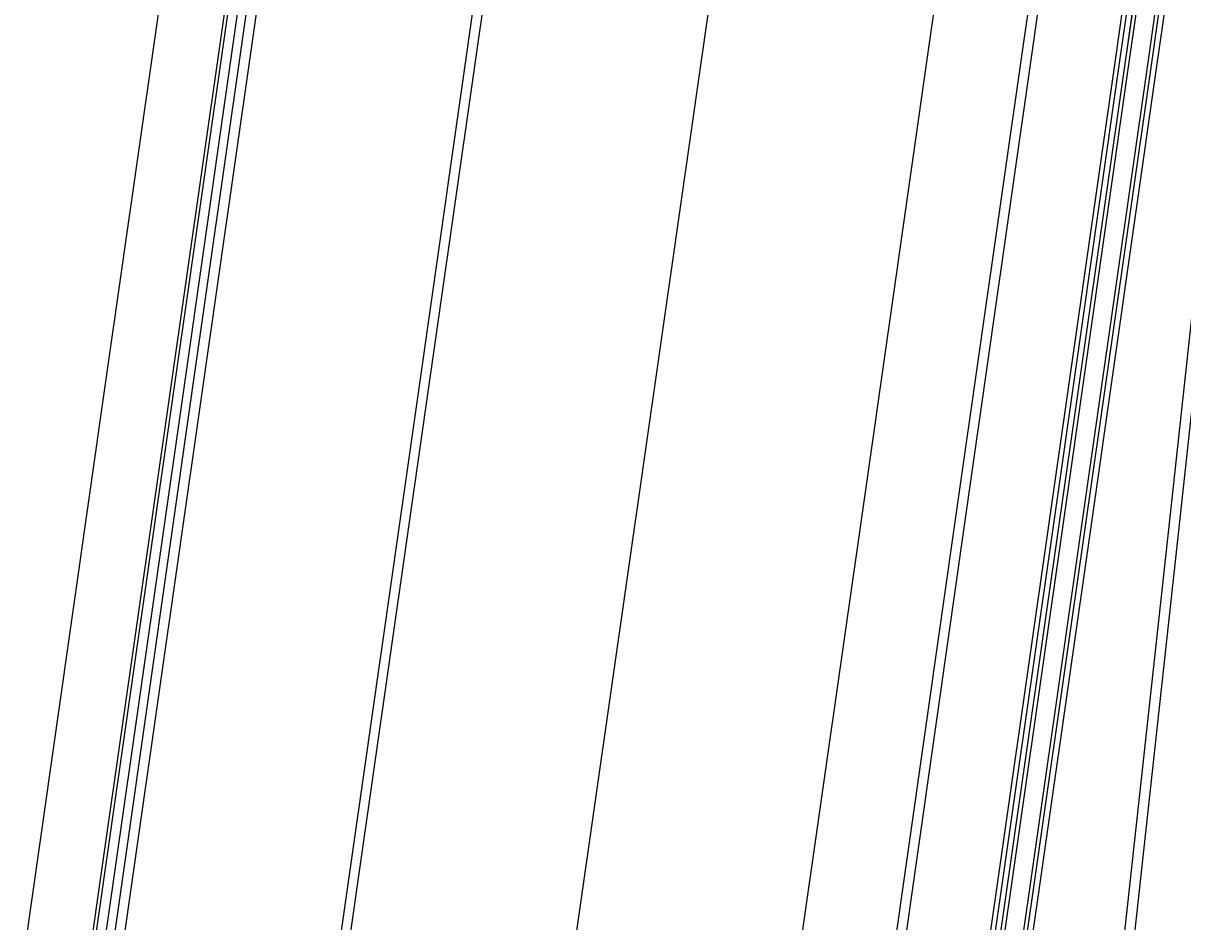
# Model space of a CAD drawing. Extents: x 1797478 to 1808916, y 246529 to 250952.
# Drawn here: x 1797775.5 to 1797837.8, y 248726.7 to 248775 of the extents above; entities that cross this region are included whole.
import ezdxf

# ---------------------------------------------------------------- set-up
doc = ezdxf.new("R2010")
doc.units = 0
for name, color, linetype in [('1', 7, 'Continuous'), ('DRAINAGE', 7, 'Continuous'), ('EDPV-LINE', 7, 'Continuous'), ('SHDR-UPAV', 7, 'Continuous')]:
    doc.layers.add(name, color=color, linetype=linetype)

msp = doc.modelspace()

# ---------------------------------------------------------------- linework, layer by layer
for points in [[(1797786.901, 248426.309), (1797789.935, 248451.127), (1797793.041, 248475.936), (1797796.219, 248500.737), (1797799.47, 248525.527), (1797802.792, 248550.309), (1797806.187, 248575.08), (1797808.709, 248593.146), (1797809.654, 248599.841), (1797813.187, 248624.592), (1797816.728, 248649.34), (1797820.269, 248674.088), (1797821.861, 248685.213), (1797823.81, 248698.836), (1797827.351, 248723.584), (1797830.892, 248748.332), (1797834.432, 248773.08), (1797835.033, 248777.276), (1797837.969, 248797.828), (1797841.506, 248822.577), (1797845.042, 248847.326)], [(1797787.199, 248426.273), (1797790.233, 248451.09), (1797793.339, 248475.899), (1797796.517, 248500.698), (1797799.767, 248525.488), (1797803.09, 248550.268), (1797806.484, 248575.039), (1797809.006, 248593.104), (1797809.951, 248599.799), (1797813.484, 248624.55), (1797817.025, 248649.298), (1797820.566, 248674.046), (1797822.158, 248685.171), (1797824.107, 248698.794), (1797827.648, 248723.542), (1797831.189, 248748.289), (1797834.729, 248773.037), (1797835.33, 248777.233), (1797838.266, 248797.786), (1797841.803, 248822.535), (1797845.339, 248847.283)], [(1797787.225, 248426.27), (1797790.259, 248451.087), (1797793.365, 248475.895), (1797796.543, 248500.695), (1797799.794, 248525.484), (1797803.116, 248550.265), (1797806.51, 248575.035), (1797809.032, 248593.1), (1797809.977, 248599.796), (1797813.505, 248624.547), (1797817.041, 248649.295), (1797820.577, 248674.044), (1797822.167, 248685.17), (1797824.113, 248698.793), (1797827.65, 248723.541), (1797831.186, 248748.29), (1797834.722, 248773.039), (1797835.322, 248777.235), (1797838.258, 248797.787), (1797841.794, 248822.536), (1797845.33, 248847.284)], [(1797787.432, 248426.245), (1797790.466, 248451.061), (1797793.572, 248475.869), (1797796.75, 248500.668), (1797800, 248525.457), (1797803.323, 248550.237), (1797806.717, 248575.007), (1797809.239, 248593.071), (1797810.183, 248599.767), (1797813.711, 248624.517), (1797817.247, 248649.266), (1797820.784, 248674.014), (1797822.373, 248685.14), (1797824.32, 248698.763), (1797827.856, 248723.512), (1797831.392, 248748.26), (1797834.928, 248773.009), (1797835.528, 248777.205), (1797838.464, 248797.758), (1797842.001, 248822.506), (1797845.537, 248847.255)], [(1797788.425, 248426.125), (1797791.459, 248450.939), (1797794.564, 248475.743), (1797797.742, 248500.539), (1797800.992, 248525.326), (1797804.314, 248550.102), (1797807.707, 248574.87), (1797810.229, 248592.932), (1797811.173, 248599.627), (1797814.701, 248624.376), (1797818.237, 248649.124), (1797821.773, 248673.873), (1797823.363, 248684.999), (1797825.31, 248698.622), (1797828.846, 248723.37), (1797832.382, 248748.119), (1797835.918, 248772.868), (1797836.518, 248777.064), (1797839.454, 248797.616), (1797842.99, 248822.365), (1797846.527, 248847.114)], [(1797788.624, 248426.101), (1797791.657, 248450.914), (1797794.763, 248475.718), (1797797.94, 248500.513), (1797801.19, 248525.299), (1797804.512, 248550.076), (1797807.905, 248574.842), (1797810.427, 248592.904), (1797811.371, 248599.599), (1797814.899, 248624.347), (1797818.435, 248649.096), (1797821.971, 248673.845), (1797823.561, 248684.97), (1797825.508, 248698.593), (1797829.044, 248723.342), (1797832.58, 248748.091), (1797836.116, 248772.839), (1797836.716, 248777.035), (1797839.652, 248797.588), (1797843.188, 248822.337), (1797846.725, 248847.085)], [(1797788.921, 248426.065), (1797791.955, 248450.877), (1797795.06, 248475.681), (1797798.238, 248500.475), (1797801.487, 248525.26), (1797804.809, 248550.035), (1797808.203, 248574.801), (1797810.724, 248592.862), (1797811.668, 248599.557), (1797815.196, 248624.305), (1797818.732, 248649.054), (1797822.268, 248673.802), (1797823.858, 248684.928), (1797825.805, 248698.551), (1797829.341, 248723.3), (1797832.877, 248748.048), (1797836.413, 248772.797), (1797837.013, 248776.993), (1797839.949, 248797.546), (1797843.485, 248822.294), (1797847.022, 248847.043)], [(1797801.764, 248424.514), (1797804.472, 248449.328), (1797807.179, 248474.145), (1797809.887, 248498.965), (1797812.595, 248523.787), (1797815.304, 248548.613), (1797818.013, 248573.442), (1797819.99, 248591.559), (1797820.723, 248598.276), (1797823.435, 248623.128), (1797826.147, 248647.994), (1797828.86, 248672.861), (1797830.079, 248684.039), (1797831.572, 248697.727), (1797834.285, 248722.593), (1797836.997, 248747.46), (1797839.709, 248772.326), (1797840.169, 248776.542), (1797842.422, 248797.192), (1797845.134, 248822.059), (1797847.847, 248846.925)], [(1797739.261, 248432.063), (1797742.312, 248457.019), (1797745.436, 248481.967), (1797748.632, 248506.905), (1797751.9, 248531.835), (1797755.241, 248556.754), (1797758.655, 248581.664), (1797761.191, 248599.83), (1797762.141, 248606.564), (1797765.926, 248631.345), (1797769.462, 248656.094), (1797772.998, 248680.842), (1797774.588, 248691.968), (1797776.534, 248705.591), (1797780.07, 248730.34), (1797783.607, 248755.088), (1797787.143, 248779.837), (1797787.742, 248784.033), (1797790.679, 248804.585), (1797794.215, 248829.334)], [(1797739.778, 248432), (1797742.829, 248456.955), (1797745.952, 248481.902), (1797749.148, 248506.839), (1797752.417, 248531.766), (1797755.757, 248556.684), (1797759.171, 248581.592), (1797761.706, 248599.758), (1797762.656, 248606.491), (1797766.441, 248631.271), (1797769.977, 248656.02), (1797773.514, 248680.769), (1797775.103, 248691.894), (1797777.05, 248705.517), (1797780.586, 248730.266), (1797784.122, 248755.014), (1797787.658, 248779.763), (1797788.258, 248783.959), (1797791.194, 248804.512), (1797794.731, 248829.26)], [(1797740.237, 248431.945), (1797743.287, 248456.899), (1797746.411, 248481.843), (1797749.606, 248506.779), (1797752.875, 248531.705), (1797756.215, 248556.622), (1797759.628, 248581.529), (1797762.164, 248599.693), (1797763.114, 248606.426), (1797766.899, 248631.206), (1797770.435, 248655.955), (1797773.971, 248680.703), (1797775.561, 248691.829), (1797777.507, 248705.452), (1797781.043, 248730.2), (1797784.58, 248754.949), (1797788.116, 248779.698), (1797788.715, 248783.894), (1797791.652, 248804.446), (1797795.188, 248829.195)], [(1797752.199, 248430.5), (1797755.245, 248455.419), (1797758.364, 248480.329), (1797761.555, 248505.23), (1797764.819, 248530.122), (1797768.155, 248555.004), (1797771.563, 248579.876), (1797774.095, 248598.015), (1797775.043, 248604.738), (1797778.823, 248629.502), (1797782.356, 248654.251), (1797785.889, 248679), (1797787.478, 248690.126), (1797789.423, 248703.749), (1797792.956, 248728.498), (1797796.489, 248753.247), (1797800.022, 248777.997), (1797800.621, 248782.193), (1797803.558, 248802.745), (1797807.094, 248827.494)], [(1797752.684, 248430.441), (1797755.731, 248455.359), (1797758.849, 248480.268), (1797762.04, 248505.167), (1797765.304, 248530.057), (1797768.64, 248554.938), (1797772.048, 248579.809), (1797774.58, 248597.947), (1797775.528, 248604.67), (1797779.311, 248629.432), (1797782.847, 248654.181), (1797786.383, 248678.93), (1797787.973, 248690.055), (1797789.919, 248703.678), (1797793.455, 248728.427), (1797796.991, 248753.176), (1797800.528, 248777.924), (1797801.127, 248782.12), (1797804.064, 248802.673), (1797807.6, 248827.422)], [(1797752.684, 248430.441), (1797755.731, 248455.359), (1797758.849, 248480.268), (1797762.04, 248505.167), (1797765.304, 248530.057), (1797768.64, 248554.938), (1797772.048, 248579.809), (1797774.58, 248597.947), (1797775.528, 248604.67), (1797779.311, 248629.432), (1797782.847, 248654.181), (1797786.383, 248678.93), (1797787.973, 248690.055), (1797789.919, 248703.678), (1797793.455, 248728.427), (1797796.991, 248753.176), (1797800.528, 248777.924), (1797801.127, 248782.12), (1797804.064, 248802.673), (1797807.6, 248827.422)], [(1797764.846, 248428.973), (1797767.888, 248453.855), (1797771.002, 248478.728), (1797774.189, 248503.592), (1797777.448, 248528.447), (1797780.779, 248553.293), (1797784.182, 248578.128), (1797786.71, 248596.24), (1797787.657, 248602.954), (1797791.19, 248627.735), (1797794.726, 248652.484), (1797798.262, 248677.232), (1797799.852, 248688.358), (1797801.798, 248701.981), (1797805.335, 248726.73), (1797808.871, 248751.478), (1797812.407, 248776.227), (1797813.006, 248780.423), (1797815.943, 248800.976), (1797819.479, 248825.724)], [(1797764.846, 248428.973), (1797767.888, 248453.855), (1797771.002, 248478.728), (1797774.189, 248503.592), (1797777.448, 248528.447), (1797780.779, 248553.293), (1797784.182, 248578.128), (1797786.71, 248596.24), (1797787.657, 248602.954), (1797791.19, 248627.735), (1797794.726, 248652.484), (1797798.262, 248677.232), (1797799.852, 248688.358), (1797801.798, 248701.981), (1797805.335, 248726.73), (1797808.871, 248751.478), (1797812.407, 248776.227), (1797813.006, 248780.423), (1797815.943, 248800.976), (1797819.479, 248825.724)], [(1797764.846, 248428.973), (1797767.888, 248453.855), (1797771.002, 248478.728), (1797774.189, 248503.592), (1797777.448, 248528.447), (1797780.779, 248553.293), (1797784.182, 248578.128), (1797786.71, 248596.24), (1797787.657, 248602.954), (1797791.19, 248627.735), (1797794.726, 248652.484), (1797798.262, 248677.232), (1797799.852, 248688.358), (1797801.798, 248701.981), (1797805.335, 248726.73), (1797808.871, 248751.478), (1797812.407, 248776.227), (1797813.006, 248780.423), (1797815.943, 248800.976), (1797819.479, 248825.724)], [(1797764.846, 248428.973), (1797767.888, 248453.855), (1797771.002, 248478.728), (1797774.189, 248503.592), (1797777.448, 248528.447), (1797780.779, 248553.293), (1797784.182, 248578.128), (1797786.71, 248596.24), (1797787.657, 248602.954), (1797791.19, 248627.735), (1797794.726, 248652.484), (1797798.262, 248677.232), (1797799.852, 248688.358), (1797801.798, 248701.981), (1797805.335, 248726.73), (1797808.871, 248751.478), (1797812.407, 248776.227), (1797813.006, 248780.423), (1797815.943, 248800.976), (1797819.479, 248825.724)], [(1797776.759, 248427.534), (1797779.797, 248452.381), (1797782.907, 248477.22), (1797786.089, 248502.05), (1797789.343, 248526.87), (1797792.67, 248551.681), (1797796.068, 248576.482), (1797798.593, 248594.569), (1797799.539, 248601.273), (1797803.069, 248626.038), (1797806.605, 248650.786), (1797810.142, 248675.535), (1797811.731, 248686.661), (1797813.678, 248700.284), (1797817.214, 248725.032), (1797820.75, 248749.781), (1797824.286, 248774.53), (1797824.886, 248778.726), (1797827.822, 248799.278), (1797831.359, 248824.027)], [(1797776.759, 248427.534), (1797779.797, 248452.381), (1797782.907, 248477.22), (1797786.089, 248502.05), (1797789.343, 248526.87), (1797792.67, 248551.681), (1797796.068, 248576.482), (1797798.593, 248594.569), (1797799.539, 248601.273), (1797803.069, 248626.038), (1797806.605, 248650.786), (1797810.142, 248675.535), (1797811.731, 248686.661), (1797813.678, 248700.284), (1797817.214, 248725.032), (1797820.75, 248749.781), (1797824.286, 248774.53), (1797824.886, 248778.726), (1797827.822, 248799.278), (1797831.359, 248824.027)], [(1797776.759, 248427.534), (1797779.797, 248452.381), (1797782.907, 248477.22), (1797786.089, 248502.05), (1797789.343, 248526.87), (1797792.67, 248551.681), (1797796.068, 248576.482), (1797798.593, 248594.569), (1797799.539, 248601.273), (1797803.069, 248626.038), (1797806.605, 248650.786), (1797810.142, 248675.535), (1797811.731, 248686.661), (1797813.678, 248700.284), (1797817.214, 248725.032), (1797820.75, 248749.781), (1797824.286, 248774.53), (1797824.886, 248778.726), (1797827.822, 248799.278), (1797831.359, 248824.027)], [(1797776.759, 248427.534), (1797779.797, 248452.381), (1797782.907, 248477.22), (1797786.089, 248502.05), (1797789.343, 248526.87), (1797792.67, 248551.681), (1797796.068, 248576.482), (1797798.593, 248594.569), (1797799.539, 248601.273), (1797803.069, 248626.038), (1797806.605, 248650.786), (1797810.142, 248675.535), (1797811.731, 248686.661), (1797813.678, 248700.284), (1797817.214, 248725.032), (1797820.75, 248749.781), (1797824.286, 248774.53), (1797824.886, 248778.726), (1797827.822, 248799.278), (1797831.359, 248824.027)], [(1797781.723, 248426.934), (1797784.759, 248451.767), (1797787.867, 248476.592), (1797791.048, 248501.407), (1797794.3, 248526.213), (1797797.625, 248551.009), (1797801.021, 248575.796), (1797803.545, 248593.872), (1797804.49, 248600.572), (1797808.019, 248625.331), (1797811.555, 248650.079), (1797815.091, 248674.828), (1797816.681, 248685.953), (1797818.628, 248699.576), (1797822.164, 248724.325), (1797825.7, 248749.074), (1797829.236, 248773.822), (1797829.836, 248778.018), (1797832.772, 248798.571), (1797836.308, 248823.32)], [(1797782.24, 248426.872), (1797785.276, 248451.703), (1797788.384, 248476.526), (1797791.564, 248501.34), (1797794.816, 248526.144), (1797798.141, 248550.939), (1797801.537, 248575.724), (1797804.06, 248593.8), (1797805.005, 248600.499), (1797808.535, 248625.257), (1797812.071, 248650.005), (1797815.607, 248674.754), (1797817.197, 248685.88), (1797819.143, 248699.503), (1797822.679, 248724.251), (1797826.215, 248749), (1797829.752, 248773.749), (1797830.351, 248777.945), (1797833.288, 248798.497), (1797836.824, 248823.246)]]:
    msp.add_lwpolyline(points)
at = {"layer": '1'}
msp.add_lwpolyline([(1797764.846, 248428.973), (1797767.888, 248453.855), (1797771.002, 248478.728), (1797774.189, 248503.592), (1797777.448, 248528.447), (1797780.779, 248553.293), (1797784.182, 248578.128), (1797786.71, 248596.24), (1797787.657, 248602.954), (1797791.19, 248627.735), (1797794.726, 248652.484), (1797798.262, 248677.232), (1797799.852, 248688.358), (1797801.798, 248701.981), (1797805.335, 248726.73), (1797808.871, 248751.478), (1797812.407, 248776.227), (1797813.006, 248780.423), (1797815.943, 248800.976), (1797819.479, 248825.724)], dxfattribs=at)
at = {"layer": 'DRAINAGE'}
for points in [[(1797786.901, 248426.309), (1797789.935, 248451.127), (1797793.041, 248475.936), (1797796.219, 248500.737), (1797799.47, 248525.527), (1797802.792, 248550.309), (1797806.187, 248575.08), (1797808.709, 248593.146), (1797809.654, 248599.841), (1797813.187, 248624.592), (1797816.728, 248649.34), (1797820.269, 248674.088), (1797821.861, 248685.213), (1797823.81, 248698.836), (1797827.351, 248723.584), (1797830.892, 248748.332), (1797834.432, 248773.08), (1797835.033, 248777.276), (1797837.969, 248797.828), (1797841.506, 248822.577), (1797845.042, 248847.326)], [(1797788.921, 248426.065), (1797791.955, 248450.877), (1797795.06, 248475.681), (1797798.238, 248500.475), (1797801.487, 248525.26), (1797804.809, 248550.035), (1797808.203, 248574.801), (1797810.724, 248592.862), (1797811.668, 248599.557), (1797815.196, 248624.305), (1797818.732, 248649.054), (1797822.268, 248673.802), (1797823.858, 248684.928), (1797825.805, 248698.551), (1797829.341, 248723.3), (1797832.877, 248748.048), (1797836.413, 248772.797), (1797837.013, 248776.993), (1797839.949, 248797.546), (1797843.485, 248822.294), (1797847.022, 248847.043)]]:
    msp.add_lwpolyline(points, dxfattribs=at)
at = {"layer": 'EDPV-LINE'}
for points in [[(1797786.901, 248426.309), (1797789.935, 248451.127), (1797793.041, 248475.936), (1797796.219, 248500.737), (1797799.47, 248525.527), (1797802.792, 248550.309), (1797806.187, 248575.08), (1797808.709, 248593.146), (1797809.654, 248599.841), (1797813.187, 248624.592), (1797816.728, 248649.34), (1797820.269, 248674.088), (1797821.861, 248685.213), (1797823.81, 248698.836), (1797827.351, 248723.584), (1797830.892, 248748.332), (1797834.432, 248773.08), (1797835.033, 248777.276), (1797837.969, 248797.828), (1797841.506, 248822.577), (1797845.042, 248847.326)], [(1797788.921, 248426.065), (1797791.955, 248450.877), (1797795.06, 248475.681), (1797798.238, 248500.475), (1797801.487, 248525.26), (1797804.809, 248550.035), (1797808.203, 248574.801), (1797810.724, 248592.862), (1797811.668, 248599.557), (1797815.196, 248624.305), (1797818.732, 248649.054), (1797822.268, 248673.802), (1797823.858, 248684.928), (1797825.805, 248698.551), (1797829.341, 248723.3), (1797832.877, 248748.048), (1797836.413, 248772.797), (1797837.013, 248776.993), (1797839.949, 248797.546), (1797843.485, 248822.294), (1797847.022, 248847.043)], [(1797752.684, 248430.441), (1797755.731, 248455.359), (1797758.849, 248480.268), (1797762.04, 248505.167), (1797765.304, 248530.057), (1797768.64, 248554.938), (1797772.048, 248579.809), (1797774.58, 248597.947), (1797775.528, 248604.67), (1797779.311, 248629.432), (1797782.847, 248654.181), (1797786.383, 248678.93), (1797787.973, 248690.055), (1797789.919, 248703.678), (1797793.455, 248728.427), (1797796.991, 248753.176), (1797800.528, 248777.924), (1797801.127, 248782.12), (1797804.064, 248802.673), (1797807.6, 248827.422)], [(1797752.684, 248430.441), (1797755.731, 248455.359), (1797758.849, 248480.268), (1797762.04, 248505.167), (1797765.304, 248530.057), (1797768.64, 248554.938), (1797772.048, 248579.809), (1797774.58, 248597.947), (1797775.528, 248604.67), (1797779.311, 248629.432), (1797782.847, 248654.181), (1797786.383, 248678.93), (1797787.973, 248690.055), (1797789.919, 248703.678), (1797793.455, 248728.427), (1797796.991, 248753.176), (1797800.528, 248777.924), (1797801.127, 248782.12), (1797804.064, 248802.673), (1797807.6, 248827.422)], [(1797752.684, 248430.441), (1797755.731, 248455.359), (1797758.849, 248480.268), (1797762.04, 248505.167), (1797765.304, 248530.057), (1797768.64, 248554.938), (1797772.048, 248579.809), (1797774.58, 248597.947), (1797775.528, 248604.67), (1797779.311, 248629.432), (1797782.847, 248654.181), (1797786.383, 248678.93), (1797787.973, 248690.055), (1797789.919, 248703.678), (1797793.455, 248728.427), (1797796.991, 248753.176), (1797800.528, 248777.924), (1797801.127, 248782.12), (1797804.064, 248802.673), (1797807.6, 248827.422)], [(1797752.684, 248430.441), (1797755.731, 248455.359), (1797758.849, 248480.268), (1797762.04, 248505.167), (1797765.304, 248530.057), (1797768.64, 248554.938), (1797772.048, 248579.809), (1797774.58, 248597.947), (1797775.528, 248604.67), (1797779.311, 248629.432), (1797782.847, 248654.181), (1797786.383, 248678.93), (1797787.973, 248690.055), (1797789.919, 248703.678), (1797793.455, 248728.427), (1797796.991, 248753.176), (1797800.528, 248777.924), (1797801.127, 248782.12), (1797804.064, 248802.673), (1797807.6, 248827.422)], [(1797776.759, 248427.534), (1797779.797, 248452.381), (1797782.907, 248477.22), (1797786.089, 248502.05), (1797789.343, 248526.87), (1797792.67, 248551.681), (1797796.068, 248576.482), (1797798.593, 248594.569), (1797799.539, 248601.273), (1797803.069, 248626.038), (1797806.605, 248650.786), (1797810.142, 248675.535), (1797811.731, 248686.661), (1797813.678, 248700.284), (1797817.214, 248725.032), (1797820.75, 248749.781), (1797824.286, 248774.53), (1797824.886, 248778.726), (1797827.822, 248799.278), (1797831.359, 248824.027)], [(1797776.759, 248427.534), (1797779.797, 248452.381), (1797782.907, 248477.22), (1797786.089, 248502.05), (1797789.343, 248526.87), (1797792.67, 248551.681), (1797796.068, 248576.482), (1797798.593, 248594.569), (1797799.539, 248601.273), (1797803.069, 248626.038), (1797806.605, 248650.786), (1797810.142, 248675.535), (1797811.731, 248686.661), (1797813.678, 248700.284), (1797817.214, 248725.032), (1797820.75, 248749.781), (1797824.286, 248774.53), (1797824.886, 248778.726), (1797827.822, 248799.278), (1797831.359, 248824.027)]]:
    msp.add_lwpolyline(points, dxfattribs=at)
at = {"layer": 'SHDR-UPAV'}
for points in [[(1797786.687, 248426.335), (1797789.721, 248451.153), (1797792.828, 248475.963), (1797796.006, 248500.764), (1797799.257, 248525.556), (1797802.579, 248550.337), (1797805.974, 248575.11), (1797808.496, 248593.176), (1797809.44, 248599.872), (1797812.969, 248624.623), (1797816.505, 248649.372), (1797820.041, 248674.121), (1797821.631, 248685.246), (1797823.577, 248698.869), (1797827.113, 248723.618), (1797830.65, 248748.367), (1797834.186, 248773.115), (1797834.785, 248777.311), (1797837.722, 248797.864), (1797841.258, 248822.612), (1797844.794, 248847.361)], [(1797786.687, 248426.335), (1797789.721, 248451.153), (1797792.828, 248475.963), (1797796.006, 248500.764), (1797799.257, 248525.556), (1797802.579, 248550.337), (1797805.974, 248575.11), (1797808.496, 248593.176), (1797809.44, 248599.872), (1797812.969, 248624.623), (1797816.505, 248649.372), (1797820.041, 248674.121), (1797821.631, 248685.246), (1797823.577, 248698.869), (1797827.113, 248723.618), (1797830.65, 248748.367), (1797834.186, 248773.115), (1797834.785, 248777.311), (1797837.722, 248797.864), (1797841.258, 248822.612), (1797844.794, 248847.361)], [(1797802.302, 248424.449), (1797805.009, 248449.262), (1797807.717, 248474.077), (1797810.424, 248498.895), (1797813.132, 248523.716), (1797815.841, 248548.54), (1797818.55, 248573.368), (1797820.527, 248591.483), (1797821.26, 248598.2), (1797823.971, 248623.051), (1797826.683, 248647.918), (1797829.396, 248672.784), (1797830.615, 248683.962), (1797832.108, 248697.65), (1797834.821, 248722.517), (1797837.533, 248747.383), (1797840.246, 248772.249), (1797840.706, 248776.465), (1797842.958, 248797.116), (1797845.671, 248821.982), (1797848.383, 248846.848)], [(1797802.302, 248424.449), (1797805.009, 248449.262), (1797807.717, 248474.077), (1797810.424, 248498.895), (1797813.132, 248523.716), (1797815.841, 248548.54), (1797818.55, 248573.368), (1797820.527, 248591.483), (1797821.26, 248598.2), (1797823.971, 248623.051), (1797826.683, 248647.918), (1797829.396, 248672.784), (1797830.615, 248683.962), (1797832.108, 248697.65), (1797834.821, 248722.517), (1797837.533, 248747.383), (1797840.246, 248772.249), (1797840.706, 248776.465), (1797842.958, 248797.116), (1797845.671, 248821.982), (1797848.383, 248846.848)], [(1797735.608, 248432.504), (1797738.661, 248457.471), (1797741.786, 248482.429), (1797744.983, 248507.378), (1797748.253, 248532.318), (1797751.595, 248557.248), (1797755.01, 248582.169), (1797757.547, 248600.343), (1797758.498, 248607.079), (1797762.284, 248631.865), (1797765.82, 248656.614), (1797769.356, 248681.363), (1797770.946, 248692.488), (1797772.892, 248706.111), (1797776.428, 248730.86), (1797779.964, 248755.609), (1797783.501, 248780.357), (1797784.1, 248784.553), (1797787.037, 248805.106), (1797790.573, 248829.855)], [(1797739.083, 248432.084), (1797742.134, 248457.041), (1797745.258, 248481.989), (1797748.454, 248506.929), (1797751.723, 248531.858), (1797755.064, 248556.778), (1797758.477, 248581.688), (1797761.013, 248599.855), (1797761.963, 248606.589), (1797765.748, 248631.37), (1797769.285, 248656.119), (1797772.821, 248680.868), (1797774.41, 248691.993), (1797776.357, 248705.616), (1797779.893, 248730.365), (1797783.429, 248755.114), (1797786.965, 248779.862), (1797787.565, 248784.058), (1797790.501, 248804.611), (1797794.038, 248829.359)], [(1797740.771, 248431.88), (1797743.821, 248456.833), (1797746.944, 248481.776), (1797750.14, 248506.71), (1797753.408, 248531.635), (1797756.748, 248556.55), (1797760.161, 248581.455), (1797762.697, 248599.618), (1797763.646, 248606.35), (1797767.431, 248631.13), (1797770.967, 248655.878), (1797774.504, 248680.627), (1797776.093, 248691.753), (1797778.04, 248705.376), (1797781.576, 248730.124), (1797785.112, 248754.873), (1797788.648, 248779.622), (1797789.248, 248783.818), (1797792.184, 248804.37), (1797795.721, 248829.119)], [(1797740.771, 248431.88), (1797743.821, 248456.833), (1797746.944, 248481.776), (1797750.14, 248506.71), (1797753.408, 248531.635), (1797756.748, 248556.55), (1797760.161, 248581.455), (1797762.697, 248599.618), (1797763.646, 248606.35), (1797767.431, 248631.13), (1797770.967, 248655.878), (1797774.504, 248680.627), (1797776.093, 248691.753), (1797778.04, 248705.376), (1797781.576, 248730.124), (1797785.112, 248754.873), (1797788.648, 248779.622), (1797789.248, 248783.818), (1797792.184, 248804.37), (1797795.721, 248829.119)]]:
    msp.add_lwpolyline(points, dxfattribs=at)

doc.saveas('drawing.dxf')
